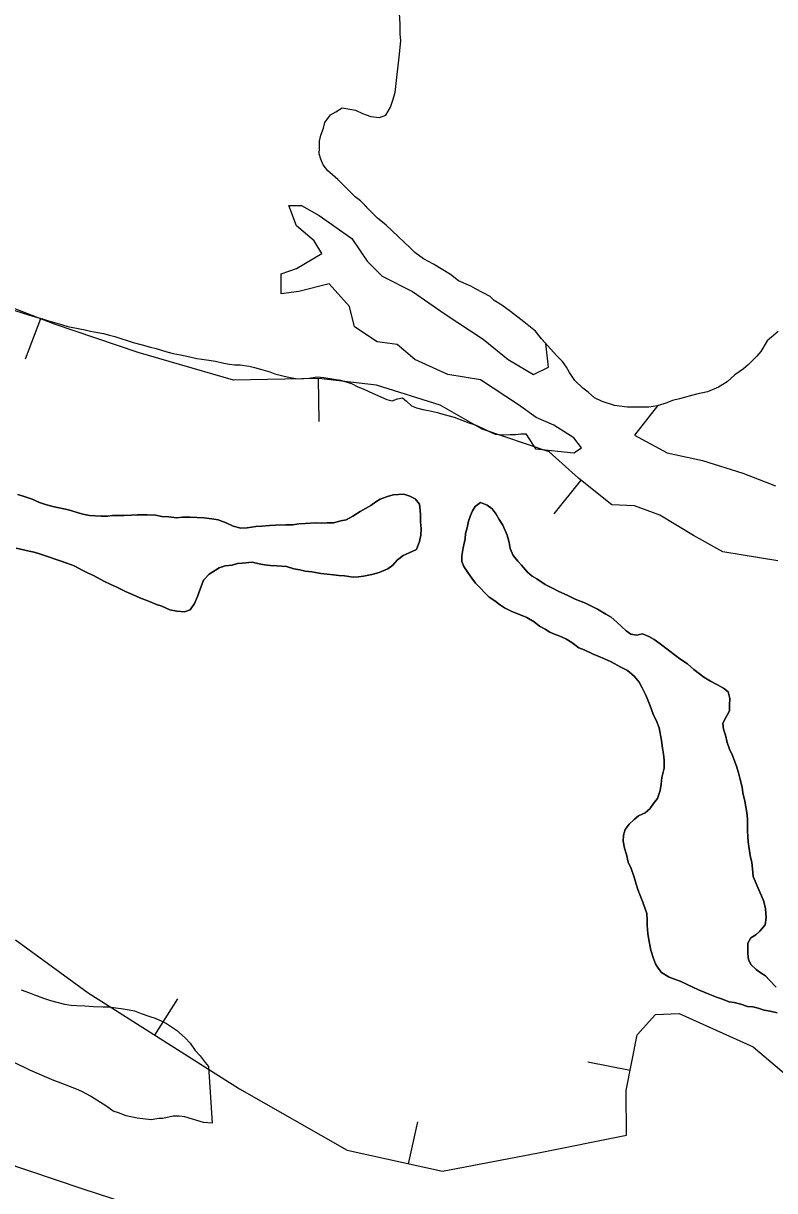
# Model space of a CAD drawing. Extents: x 3187622 to 3225504, y 800805 to 826213.
# Drawn here: x 3202865 to 3203301, y 811131 to 811808 of the extents above; entities that cross this region are included whole.
import ezdxf

# ---------------------------------------------------------------- set-up
doc = ezdxf.new("R2010")
doc.units = 0
for name, color, linetype in [('V-BORW-LINE', 7, 'Continuous'), ('V-LEVE-TOET', 7, 'Continuous'), ('V-SITE-VEGE', 7, 'Continuous'), ('V-TOPO-SHOR', 7, 'Continuous')]:
    doc.layers.add(name, color=color, linetype=linetype)

msp = doc.modelspace()

# ---------------------------------------------------------------- linework, layer by layer
at = {"layer": 'V-BORW-LINE'}
for p, q in [((3202874.6, 811636.79), (3202865.62, 811613.45)), ((3203035.66, 811602.13), (3203036.09, 811577.14)), ((3203188.16, 811543.16), (3203172.52, 811523.66)), ((3202940.93, 811221.31), (3202954.33, 811242.41)), ((3203216.74, 811200.72), (3203192.22, 811205.6)), ((3203088.16, 811146.65), (3203093.52, 811171.07))]:
    msp.add_line(p, q, dxfattribs=at)
for points in [[(3203302.49, 811496.46), (3203270.47, 811501.71), (3203253.46, 811511.19), (3203233.99, 811522.86), (3203219.32, 811528.21), (3203206.18, 811528.9), (3203199.46, 811534.1), (3203186.67, 811544.35), (3203169.76, 811559.54), (3203130.91, 811572.81), (3203106.44, 811586.66), (3203069.61, 811598.24), (3203036.04, 811602.14), (3202986.65, 811601.28), (3202931.3, 811617.21), (3202882.77, 811633.64), (3202848, 811647.02), (3202757.62, 811688.27), (3202736.82, 811698.97), (3202701.84, 811710.71), (3202667.47, 811735.89), (3202613.09, 811766.29), (3202556.64, 811804.68), (3202500.53, 811845.37)], [(3202860.1, 811276.62), (3202902.24, 811245.88), (3202990.1, 811190.07), (3203052.46, 811154.49), (3203107.77, 811142.35), (3203163.45, 811153.06), (3203214.53, 811163.21), (3203214.42, 811189.09), (3203220.86, 811221.42), (3203231.35, 811233.32), (3203245.14, 811233.75), (3203288.05, 811214.59), (3203311.17, 811195.01)]]:
    msp.add_lwpolyline(points, dxfattribs=at)
at = {"layer": 'V-LEVE-TOET'}
msp.add_lwpolyline([(3203305.06, 811009.55), (3203190.5, 811042.04), (3203058.58, 811080.17), (3202898.68, 811132.1), (3202743.18, 811184.47), (3202585.37, 811236.62), (3202438.2, 811285.48), (3202344.26, 811319.5), (3202250.57, 811354.67), (3202195.27, 811375.78), (3202169.15, 811389.33), (3202152.06, 811402.39), (3202134.04, 811414.29), (3202117.41, 811427.34), (3202094.32, 811446.45), (3202062.49, 811479.72), (3201968.65, 811586.51), (3201850.15, 811724.69), (3201675.27, 811953.5)], dxfattribs=at)
at = {"layer": 'V-SITE-VEGE'}
for points in [[(3203070.15, 811695.25), (3203067.9, 811697.53), (3203060.24, 811705.26), (3203057.08, 811707.53), (3203047.17, 811717.54), (3203044.01, 811720.27), (3203041.3, 811722.54), (3203038.6, 811726.17), (3203037.26, 811729.35), (3203036.37, 811732.52), (3203036.38, 811735.69), (3203036.4, 811739.76), (3203037.32, 811743.38), (3203038.7, 811747.45), (3203039.62, 811750.61), (3203042.81, 811755.13), (3203045.98, 811756.92), (3203049.61, 811759.17), (3203057.3, 811757.78), (3203061.37, 811755.95), (3203066.34, 811754.11), (3203071.32, 811753.64), (3203074.94, 811754.98), (3203077.68, 811759.5), (3203079.05, 811763.56), (3203080.44, 811768.09), (3203081.38, 811776.68), (3203082.79, 811788.45), (3203083.73, 811797.95), (3203083.3, 811802.02), (3203083.33, 811807.91), (3203082.9, 811813.79)], [(3202965.25, 811613.82), (3202968.25, 811613.34), (3202972.19, 811612.86), (3202976.13, 811612.15), (3202980.99, 811610.97), (3202984.23, 811610.49), (3202987.24, 811610.02), (3202990.49, 811610), (3202995.58, 811609.28), (3202998.82, 811608.57), (3203002.29, 811607.63), (3203007.62, 811605.98), (3203010.63, 811604.81), (3203015.25, 811603.63), (3203019.42, 811602.69), (3203023.82, 811601.97), (3203027.3, 811602.19), (3203030.54, 811602.41), (3203035.18, 811603.08), (3203038.89, 811602.83), (3203048.62, 811601.17), (3203055.1, 811599.28), (3203058.79, 811597.41), (3203061.8, 811596.24), (3203065.04, 811594.61), (3203072.44, 811591.33), (3203075.45, 811589.92), (3203078.69, 811589.21), (3203081.7, 811590.36), (3203084.72, 811591.04), (3203087.03, 811588.95), (3203089.8, 811586.38), (3203092.81, 811585.21), (3203096.51, 811584.27), (3203099.75, 811583.56), (3203104.85, 811582.38), (3203108.08, 811581.44), (3203114.56, 811579.78), (3203123.12, 811576.5), (3203126.83, 811575.33), (3203131.45, 811573.22), (3203134.23, 811571.82), (3203138.39, 811569.95), (3203143.03, 811569.46), (3203147.2, 811569.68), (3203150.21, 811569.66), (3203153.23, 811570.11), (3203156.23, 811570.1), (3203158.31, 811566.84), (3203161.76, 811561.27), (3203184.06, 811559.02), (3203188.45, 811561.94), (3203184.06, 811567.8), (3203172.35, 811575.12), (3203162.11, 811579.51), (3203151.87, 811586.83), (3203129.92, 811601.47), (3203110.9, 811604.4), (3203091.87, 811613.18), (3203081.63, 811621.96), (3203069.92, 811623.43), (3203056.75, 811632.21), (3203053.83, 811643.93), (3203042.12, 811657.1), (3203024.56, 811652.71), (3203014.32, 811651.24), (3203014.32, 811662.96), (3203023.1, 811665.88), (3203037.73, 811674.67), (3203033.34, 811681.99), (3203023.1, 811690.77), (3203018.71, 811702.48), (3203026.02, 811702.48), (3203036.27, 811696.63), (3203055.29, 811683.45), (3203064.07, 811670.28), (3203072.85, 811661.49), (3203090.41, 811652.71), (3203109.43, 811639.53), (3203131.38, 811624.89), (3203146.01, 811613.18), (3203160.65, 811604.4), (3203169.42, 811608.79), (3203167.76, 811622.38), (3203165.35, 811625.12), (3203161.75, 811629.66), (3203154.98, 811635.12), (3203147.31, 811641.04), (3203142.35, 811644.69), (3203137.83, 811647.42), (3203135.58, 811649.7), (3203127, 811654.26), (3203124.29, 811655.63), (3203117.06, 811658.83), (3203112.55, 811662.47), (3203102.62, 811668.4), (3203096.75, 811671.6), (3203091.79, 811675.24), (3203089.08, 811677.97), (3203075.11, 811691.16), (3203070.15, 811695.25)], [(3202859.7, 811641.64), (3202867.56, 811639.05), (3202871.5, 811637.88), (3202875.66, 811636.7), (3202878.67, 811635.76), (3202882.61, 811634.58), (3202886.77, 811633.4), (3202890.47, 811632.23), (3202897.42, 811631.04), (3202900.43, 811630.33), (3202903.67, 811629.62), (3202907.84, 811628.91), (3202911.08, 811628.2), (3202914.56, 811627.26), (3202917.79, 811626.55), (3202928.44, 811623.02), (3202933.53, 811621.61), (3202938.39, 811620.43), (3202941.63, 811619.49), (3202947.88, 811617.61), (3202951.58, 811616.66), (3202955.75, 811615.95), (3202961.31, 811614.76), (3202965.25, 811613.82)], [(3203302.52, 811629.49), (3203296.16, 811624.08), (3203292.51, 811617.76), (3203290.24, 811615.06), (3203285.24, 811610.1), (3203282.51, 811607.85), (3203277.51, 811604.25), (3203272.97, 811600.2), (3203267.98, 811597.05), (3203261.63, 811594.36), (3203255.29, 811593.03), (3203245.31, 811590.36), (3203241.24, 811589.47), (3203238.06, 811588.13), (3203232.62, 811586.34), (3203219.18, 811569.27), (3203238.2, 811559.02), (3203258.68, 811554.62), (3203282.1, 811547.31), (3203301.12, 811539.99)], [(3202861.35, 811534.97), (3202865.75, 811533.57), (3202869.68, 811532.16), (3202874.07, 811530.28), (3202877.54, 811529.11), (3202881.71, 811527.93), (3202890.74, 811526.04), (3202895.83, 811524.39), (3202899.07, 811523.45), (3202903.01, 811522.74), (3202909.73, 811522.25), (3202913.44, 811522.23), (3202916.45, 811522.68), (3202922.94, 811522.65), (3202927.34, 811522.86), (3202930.59, 811523.08), (3202936.38, 811523.06), (3202941.25, 811522.8), (3202944.95, 811522.09), (3202949.12, 811521.84), (3202953.75, 811521.35), (3202957, 811521.81), (3202961.4, 811521.78), (3202969.28, 811521.29), (3202973.91, 811520.8), (3202977.62, 811520.09), (3202982.25, 811518.45), (3202986.41, 811516.58), (3202990.81, 811515.4), (3202994.52, 811515.61), (3202999.62, 811516.28), (3203003.09, 811516.5), (3203007.5, 811516.94), (3203010.98, 811517.16), (3203017, 811517.36), (3203020.94, 811517.35), (3203024.42, 811517.8), (3203028.13, 811518.01), (3203034.15, 811518.45), (3203037.63, 811518.2), (3203040.88, 811518.42), (3203044.58, 811518.4), (3203048.76, 811519.54), (3203052.01, 811520.22), (3203055.72, 811522.29), (3203060.14, 811525.05), (3203066.18, 811528.5), (3203069.2, 811530.57), (3203071.76, 811532.19), (3203075.94, 811533.79), (3203079.18, 811534.7), (3203085.44, 811535.14), (3203088.91, 811533.96), (3203091.92, 811532.33), (3203094.46, 811529.3), (3203094.9, 811525.82), (3203095.12, 811522.81), (3203095.1, 811519.1), (3203095.55, 811515.16), (3203095.3, 811511.22), (3203094.59, 811507.52), (3203092.71, 811502.89), (3203088.54, 811501.06), (3203085.05, 811499.45), (3203081.8, 811496.91), (3203079, 811493.92), (3203076.21, 811491.84)], [(3203156.73, 811463.44), (3203147.71, 811467.19), (3203143.78, 811469.06), (3203141.01, 811471.16), (3203138.23, 811473.26), (3203135, 811475.36), (3203132.69, 811477.69), (3203129.46, 811480.94), (3203126.93, 811483.51), (3203124.85, 811486.3), (3203122.55, 811489.55), (3203120.25, 811493.04), (3203119.1, 811496.05), (3203119.12, 811499.3), (3203119.83, 811503.93), (3203121.02, 811509.25), (3203121.26, 811512.27), (3203122.2, 811515.51), (3203122.91, 811519.44), (3203124.09, 811522.68), (3203125.26, 811525.46), (3203126.89, 811528), (3203129.92, 811530.3), (3203133.85, 811528.66), (3203136.62, 811526.57), (3203138.92, 811523.54), (3203140.76, 811520.29), (3203142.83, 811517.04), (3203145.36, 811511.23), (3203146.5, 811507.06), (3203147.18, 811503.58), (3203148.78, 811499.4), (3203151.55, 811496.14), (3203153.62, 811493.81), (3203157.08, 811489.86), (3203159.85, 811487.53), (3203162.62, 811485.9), (3203167.48, 811482.63), (3203172.1, 811480.29), (3203175.34, 811478.65), (3203180.2, 811476.55), (3203184.82, 811474.21), (3203190.83, 811471.86), (3203193.84, 811470.23), (3203197.77, 811468.36), (3203202.62, 811465.56), (3203205.63, 811463.69), (3203209.09, 811460.89), (3203211.86, 811458.1), (3203214.4, 811455.77), (3203217.17, 811453.9), (3203220.41, 811453.19), (3203223.9, 811454.1), (3203227.59, 811452.47), (3203230.6, 811450.83), (3203234.07, 811448.27), (3203238.91, 811444.54), (3203243.07, 811441.51), (3203245.61, 811439.64), (3203250, 811436.61), (3203253.7, 811433.35), (3203256.93, 811430.78), (3203259.47, 811428.92), (3203263.4, 811426.58), (3203267.33, 811424.48), (3203270.8, 811422.61), (3203273.57, 811420.51), (3203274.48, 811416.57), (3203274.46, 811412.63), (3203274.45, 811409.39), (3203272.11, 811405.22), (3203270.48, 811402.22), (3203270.92, 811398.74), (3203272.07, 811395.26), (3203272.97, 811391.09), (3203274.35, 811387.14), (3203276.19, 811383.42), (3203278.7, 811376.69), (3203279.62, 811373.44), (3203280.3, 811370.43), (3203281.67, 811365.09), (3203282.11, 811361.84), (3203283.25, 811356.97), (3203284.38, 811350.48), (3203284.83, 811346.77), (3203284.81, 811342.83), (3203284.8, 811339.82), (3203285.01, 811336.34), (3203285.23, 811333.33), (3203286.35, 811325.44), (3203287.26, 811321.5), (3203287.71, 811317.79), (3203288.15, 811313.39), (3203289.3, 811310.6), (3203290.91, 811306.88), (3203292.97, 811302.01), (3203294.35, 811298.76), (3203295.25, 811294.58), (3203295.7, 811289.48), (3203294.98, 811285.32), (3203291.95, 811281.62)], [(3203076.21, 811491.84), (3203071.1, 811489.55), (3203066.93, 811488.41), (3203062.06, 811487.5), (3203059.04, 811487.05), (3203056.03, 811486.83), (3203050.94, 811487.78), (3203047.69, 811487.8), (3203044.68, 811488.27), (3203040.97, 811488.76), (3203037.27, 811489), (3203031.94, 811489.95), (3203028.23, 811490.43), (3203025, 811491.14), (3203021.52, 811491.85), (3203017.36, 811493.03), (3203011.8, 811493.52), (3203008.09, 811493.77), (3203004.62, 811494.01), (3203001.37, 811494.72), (3202997.44, 811495.67), (3202991.87, 811495), (3202988.86, 811494.78), (3202985.84, 811493.87), (3202981.67, 811493.42), (3202978.19, 811492.28), (3202972.38, 811488.59), (3202969.12, 811485.13), (3202967.24, 811480.05), (3202965.6, 811475.65), (3202963.96, 811471.72), (3202961.4, 811468.02), (3202958.15, 811466.88), (3202953.74, 811467.13), (3202949.58, 811468.07), (3202944.95, 811470.18), (3202941.94, 811471.12), (3202938.24, 811472.53), (3202935.24, 811473.7), (3202932.23, 811474.87), (3202928.3, 811476.74), (3202924.36, 811478.38), (3202918.81, 811481.19), (3202915.35, 811482.59), (3202911.41, 811484.7), (3202905.4, 811487.97), (3202901.93, 811489.37), (3202899.16, 811490.78), (3202894.07, 811493.58), (3202889.91, 811494.99), (3202885.98, 811496.4), (3202877.41, 811499.22), (3202873.94, 811500.39), (3202870.93, 811501.33), (3202867.92, 811502.04), (3202860.52, 811503.69)], [(3203301.94, 811234.3), (3203298, 811235.24), (3203294.53, 811235.72), (3203291.06, 811236.9), (3203287.82, 811237.61), (3203284.81, 811237.85), (3203280.87, 811239.26), (3203277.17, 811240.2), (3203274.16, 811240.68), (3203269.76, 811242.32), (3203266.75, 811243.26), (3203263.05, 811244.9), (3203256.34, 811247.48), (3203253.11, 811249.12), (3203249.41, 811250.76), (3203245.71, 811252.63), (3203242.47, 811253.8), (3203239.46, 811254.97), (3203234.84, 811257.54), (3203232.99, 811260.1), (3203231.39, 811262.66), (3203230.24, 811265.67), (3203228.64, 811270.55), (3203227.51, 811276.58), (3203227.06, 811280.29), (3203226.62, 811284.92), (3203226.63, 811287.94), (3203226.42, 811291.88), (3203224.13, 811298.38), (3203222.52, 811302.32), (3203221.15, 811305.8), (3203220.23, 811308.82), (3203219.09, 811313), (3203217.26, 811317.87), (3203215.66, 811321.59), (3203214.52, 811325.99), (3203213.37, 811329.71), (3203212.7, 811333.88), (3203212.95, 811337.36), (3203213.89, 811340.6), (3203216.22, 811343.6), (3203219.01, 811346.37), (3203221.57, 811348.44), (3203225.52, 811350.28), (3203228.08, 811352.58), (3203230.18, 811355.59), (3203232.51, 811358.59), (3203234.15, 811363.22), (3203234.63, 811366.92), (3203235.11, 811370.63), (3203236.52, 811376.19), (3203236.54, 811380.82), (3203236.1, 811384.3), (3203235.42, 811387.78), (3203234.97, 811392.18), (3203233.62, 811399.6), (3203232.24, 811403.08), (3203230.17, 811407.5), (3203228.34, 811412.37), (3203226.74, 811416.09), (3203225.59, 811418.87), (3203223.76, 811422.82), (3203221.92, 811426.07), (3203219.15, 811429.56), (3203215.23, 811432.82), (3203211.29, 811434.7), (3203205.75, 811437.73), (3203201.81, 811439.6), (3203198.11, 811441.01), (3203194.88, 811442.42), (3203190.02, 811444.76), (3203187.01, 811445.93), (3203182.85, 811448.96), (3203179.39, 811451.06), (3203175.92, 811452.7), (3203172.91, 811453.87), (3203170.14, 811455.04), (3203167.36, 811456.67), (3203164.12, 811458.54), (3203161.12, 811461.1), (3203156.73, 811463.44)], [(3203291.95, 811281.62), (3203289.63, 811279.55), (3203286.84, 811277.7), (3203284.97, 811274.7), (3203284.94, 811268.68), (3203285.39, 811265.2), (3203286.77, 811262.18), (3203289.77, 811259.38), (3203292.77, 811257.28), (3203295.31, 811255.65), (3203297.62, 811253.09), (3203301.54, 811249.14)], [(3202863.27, 811247.66), (3202868.13, 811245.79), (3202871.14, 811244.62), (3202876.23, 811242.74), (3202880.39, 811241.33), (3202888.49, 811239.21), (3202892.43, 811238.73), (3202895.67, 811238.48), (3202900.31, 811238.23), (3202905.4, 811237.97), (3202910.73, 811237.72), (3202913.75, 811237.71), (3202921.39, 811236.74), (3202926.02, 811236.03), (3202929.03, 811235.32), (3202932.96, 811233.91), (3202938.05, 811232.03), (3202941.06, 811231.09), (3202944.99, 811229.46), (3202947.77, 811228.05), (3202953.54, 811224.09), (3202958.62, 811219.66), (3202961.39, 811216.64), (3202964.39, 811212.45), (3202967.15, 811209.19), (3202970.15, 811205.47), (3202972, 811203.03)], [(3202972, 811203.03), (3202974.11, 811170.14), (3202969.13, 811170.62), (3202958.28, 811173.84), (3202955.12, 811174.3), (3202951.5, 811174.32), (3202945.61, 811172.99), (3202943.34, 811173), (3202938.81, 811172.11), (3202930.67, 811173.05), (3202924.34, 811174.44), (3202919.82, 811176.27), (3202916.65, 811177.19), (3202913.04, 811179.92), (3202903.56, 811185.85), (3202898.6, 811188.59), (3202895.44, 811189.96), (3202885.04, 811194.08), (3202882.33, 811195), (3202868.33, 811200.94), (3202859.29, 811205.51)]]:
    msp.add_lwpolyline(points, dxfattribs=at)
at = {"layer": 'V-TOPO-SHOR'}
for points in [[(3203079.05, 811763.56), (3203080.44, 811768.09), (3203081.38, 811776.68), (3203082.79, 811788.45), (3203083.73, 811797.95), (3203083.3, 811802.02), (3203083.33, 811807.91), (3203082.9, 811813.79)], [(3203302.52, 811629.49), (3203296.16, 811624.08), (3203292.51, 811617.76), (3203290.24, 811615.06), (3203285.24, 811610.1), (3203282.51, 811607.85), (3203277.52, 811604.25), (3203272.97, 811600.2), (3203267.98, 811597.05), (3203261.63, 811594.36), (3203255.29, 811593.03), (3203245.31, 811590.36), (3203241.24, 811589.47), (3203238.06, 811588.13), (3203232.62, 811586.34), (3203227.64, 811585.46), (3203224.47, 811585.47), (3203219.49, 811585.5), (3203214.97, 811585.52), (3203207.73, 811586.46), (3203200.5, 811588.75), (3203195.98, 811591.03), (3203192.37, 811594.22), (3203189.21, 811596.49), (3203184.71, 811601.04), (3203181.56, 811605.58), (3203179.76, 811608.76), (3203177.51, 811611.94), (3203173.91, 811615.58), (3203168.95, 811621.03), (3203165.35, 811625.12), (3203161.75, 811629.66), (3203154.98, 811635.12), (3203147.31, 811641.04), (3203142.35, 811644.69), (3203137.84, 811647.42), (3203135.58, 811649.7), (3203127, 811654.26), (3203124.29, 811655.63), (3203117.06, 811658.83), (3203112.55, 811662.47), (3203102.62, 811668.4), (3203096.75, 811671.6), (3203091.79, 811675.24), (3203089.08, 811677.97), (3203075.11, 811691.16), (3203070.15, 811695.25), (3203067.9, 811697.53), (3203065.19, 811700.25), (3203060.24, 811705.26), (3203057.08, 811707.53), (3203054.82, 811709.81), (3203051.22, 811713.44), (3203047.17, 811717.54), (3203044.01, 811720.27), (3203041.3, 811722.54), (3203038.6, 811726.17), (3203037.26, 811729.35), (3203036.37, 811732.52), (3203036.38, 811735.69), (3203036.4, 811739.76), (3203037.32, 811743.38), (3203038.7, 811747.45), (3203039.62, 811750.61), (3203042.81, 811755.13), (3203045.98, 811756.92), (3203049.61, 811759.17), (3203057.3, 811757.78), (3203061.37, 811755.95), (3203066.34, 811754.11), (3203071.32, 811753.64), (3203074.94, 811754.98), (3203077.68, 811759.5), (3203079.05, 811763.56)], [(3202860.52, 811503.69), (3202867.92, 811502.04), (3202870.93, 811501.33), (3202873.94, 811500.39), (3202877.41, 811499.22), (3202885.98, 811496.4), (3202889.91, 811494.99), (3202894.07, 811493.58), (3202899.16, 811490.78), (3202901.93, 811489.37), (3202905.4, 811487.97), (3202911.41, 811484.7), (3202915.34, 811482.59), (3202918.81, 811481.19), (3202924.36, 811478.38), (3202928.3, 811476.74), (3202932.23, 811474.87), (3202935.23, 811473.7), (3202938.24, 811472.53), (3202941.94, 811471.12), (3202944.95, 811470.18), (3202949.58, 811468.07), (3202953.74, 811467.13), (3202958.15, 811466.88), (3202961.4, 811468.02), (3202963.96, 811471.72), (3202965.6, 811475.65), (3202967.24, 811480.05), (3202969.12, 811485.13), (3202972.38, 811488.59), (3202978.19, 811492.28), (3202981.67, 811493.42), (3202985.84, 811493.87), (3202988.86, 811494.78), (3202991.87, 811495), (3202997.44, 811495.67), (3203001.37, 811494.72), (3203004.62, 811494.01), (3203008.09, 811493.77), (3203011.8, 811493.52), (3203017.36, 811493.03), (3203021.52, 811491.85), (3203025, 811491.14), (3203028.23, 811490.43), (3203031.94, 811489.95), (3203037.27, 811489), (3203040.97, 811488.76), (3203044.68, 811488.27), (3203047.69, 811487.8), (3203050.94, 811487.78), (3203056.03, 811486.83), (3203059.04, 811487.05), (3203062.06, 811487.5), (3203066.93, 811488.41), (3203071.1, 811489.55), (3203076.21, 811491.84), (3203079, 811493.92), (3203081.8, 811496.91), (3203085.05, 811499.45), (3203088.54, 811501.06), (3203092.71, 811502.89), (3203094.59, 811507.52), (3203095.3, 811511.22), (3203095.55, 811515.16), (3203095.1, 811519.1), (3203095.12, 811522.81), (3203094.9, 811525.82), (3203094.46, 811529.3), (3203091.92, 811532.33), (3203088.91, 811533.96), (3203085.44, 811535.14), (3203079.18, 811534.7), (3203075.94, 811533.79), (3203071.76, 811532.19), (3203069.2, 811530.57), (3203066.18, 811528.5)], [(3203066.18, 811528.5), (3203060.14, 811525.05), (3203055.72, 811522.29), (3203052.01, 811520.22), (3203048.76, 811519.54), (3203044.58, 811518.4), (3203040.88, 811518.42), (3203037.63, 811518.2), (3203034.15, 811518.45), (3203028.13, 811518.01), (3203024.42, 811517.8), (3203020.94, 811517.35), (3203017, 811517.36), (3203010.98, 811517.16), (3203007.5, 811516.94), (3203003.09, 811516.5), (3202999.62, 811516.28), (3202994.52, 811515.61), (3202990.81, 811515.4), (3202986.41, 811516.58), (3202982.25, 811518.45), (3202977.62, 811520.09), (3202973.91, 811520.8), (3202969.28, 811521.29), (3202961.4, 811521.78), (3202957, 811521.8), (3202953.75, 811521.35), (3202949.12, 811521.84), (3202944.95, 811522.09), (3202941.25, 811522.8), (3202936.38, 811523.06), (3202930.59, 811523.08), (3202927.34, 811522.86), (3202922.94, 811522.65), (3202916.45, 811522.68), (3202913.44, 811522.23), (3202909.73, 811522.25), (3202903.01, 811522.74), (3202899.07, 811523.45), (3202895.83, 811524.39), (3202890.74, 811526.04), (3202881.71, 811527.93), (3202877.54, 811529.11), (3202874.07, 811530.28), (3202869.68, 811532.16), (3202865.75, 811533.57), (3202861.35, 811534.97)], [(3203295.25, 811294.58), (3203294.35, 811298.76), (3203292.97, 811302.01), (3203290.91, 811306.88), (3203289.3, 811310.6), (3203288.15, 811313.39), (3203287.71, 811317.79), (3203287.26, 811321.5), (3203286.35, 811325.44), (3203285.23, 811333.33), (3203285.01, 811336.34), (3203284.8, 811339.82), (3203284.81, 811342.83), (3203284.83, 811346.77), (3203284.38, 811350.48), (3203283.25, 811356.97), (3203282.11, 811361.84), (3203281.67, 811365.09), (3203280.3, 811370.43), (3203279.62, 811373.44), (3203278.7, 811376.69), (3203276.19, 811383.42), (3203274.35, 811387.14), (3203272.97, 811391.09), (3203272.07, 811395.26), (3203270.92, 811398.74), (3203270.48, 811402.22), (3203272.11, 811405.22), (3203274.45, 811409.39), (3203274.46, 811412.63), (3203274.48, 811416.57), (3203273.57, 811420.51), (3203270.8, 811422.61), (3203267.33, 811424.48), (3203263.4, 811426.58), (3203259.47, 811428.92), (3203256.93, 811430.78), (3203253.7, 811433.35), (3203250, 811436.61), (3203245.61, 811439.64), (3203243.07, 811441.51), (3203238.91, 811444.54), (3203234.06, 811448.27), (3203230.6, 811450.83), (3203227.6, 811452.47), (3203223.9, 811454.1), (3203220.41, 811453.19), (3203217.17, 811453.9), (3203214.4, 811455.77), (3203211.86, 811458.1), (3203209.09, 811460.89), (3203205.63, 811463.69), (3203202.62, 811465.56), (3203197.77, 811468.36), (3203193.84, 811470.23), (3203190.83, 811471.86), (3203184.82, 811474.21), (3203180.2, 811476.55), (3203175.34, 811478.65), (3203172.1, 811480.29), (3203167.48, 811482.63), (3203162.62, 811485.9), (3203159.85, 811487.53), (3203157.08, 811489.86), (3203153.62, 811493.81), (3203151.55, 811496.14), (3203148.78, 811499.4), (3203147.18, 811503.58), (3203146.5, 811507.06), (3203145.36, 811511.23), (3203142.83, 811517.04), (3203140.76, 811520.29), (3203138.92, 811523.54), (3203136.62, 811526.57), (3203133.85, 811528.66), (3203129.92, 811530.3), (3203126.89, 811528), (3203125.26, 811525.46), (3203124.09, 811522.68), (3203122.91, 811519.44), (3203122.2, 811515.51), (3203121.26, 811512.27), (3203121.02, 811509.25), (3203119.83, 811503.93), (3203119.12, 811499.3), (3203119.1, 811496.05), (3203120.25, 811493.04), (3203122.55, 811489.55), (3203124.85, 811486.3), (3203126.93, 811483.51), (3203129.46, 811480.94), (3203132.69, 811477.69), (3203135, 811475.36), (3203138.23, 811473.26), (3203141.01, 811471.16), (3203143.78, 811469.06), (3203147.71, 811467.19), (3203156.73, 811463.44)], [(3203156.73, 811463.44), (3203161.12, 811461.1), (3203164.12, 811458.54), (3203167.36, 811456.67), (3203170.14, 811455.04), (3203172.91, 811453.87), (3203175.92, 811452.7), (3203179.39, 811451.06), (3203182.85, 811448.96), (3203187.01, 811445.93), (3203190.02, 811444.76), (3203194.88, 811442.42), (3203198.11, 811441.01), (3203201.81, 811439.6), (3203205.75, 811437.73), (3203211.29, 811434.7), (3203215.23, 811432.82), (3203219.15, 811429.56), (3203221.92, 811426.07), (3203223.76, 811422.82), (3203225.59, 811418.87), (3203226.74, 811416.09), (3203228.34, 811412.37), (3203230.17, 811407.5), (3203232.24, 811403.08), (3203233.62, 811399.6), (3203234.97, 811392.18), (3203235.42, 811387.78), (3203236.1, 811384.3), (3203236.54, 811380.82), (3203236.52, 811376.19), (3203235.11, 811370.63), (3203234.63, 811366.92), (3203234.15, 811363.22), (3203232.51, 811358.59), (3203230.18, 811355.59), (3203228.08, 811352.58), (3203225.52, 811350.28), (3203221.57, 811348.44), (3203219.01, 811346.37), (3203216.22, 811343.6), (3203213.89, 811340.6), (3203212.95, 811337.36), (3203212.7, 811333.88), (3203213.37, 811329.71), (3203214.52, 811325.99), (3203215.66, 811321.59), (3203217.26, 811317.87), (3203219.09, 811313), (3203220.23, 811308.82), (3203221.15, 811305.8), (3203222.52, 811302.32), (3203224.13, 811298.38), (3203226.42, 811291.88), (3203226.63, 811287.94), (3203226.62, 811284.92), (3203227.06, 811280.29), (3203227.51, 811276.58), (3203228.64, 811270.55), (3203230.24, 811265.67), (3203231.39, 811262.66), (3203232.99, 811260.1), (3203234.84, 811257.54), (3203239.46, 811254.97), (3203242.47, 811253.8), (3203245.71, 811252.63), (3203249.41, 811250.76), (3203253.11, 811249.12), (3203256.34, 811247.48), (3203263.05, 811244.9), (3203266.75, 811243.26), (3203269.76, 811242.32), (3203274.16, 811240.68), (3203277.17, 811240.2), (3203280.87, 811239.26), (3203284.81, 811237.85), (3203287.82, 811237.61), (3203291.06, 811236.9), (3203294.53, 811235.72), (3203298, 811235.24), (3203301.94, 811234.3)], [(3203301.54, 811249.14), (3203297.62, 811253.09), (3203295.31, 811255.65), (3203292.77, 811257.28), (3203289.77, 811259.38), (3203286.77, 811262.18), (3203285.39, 811265.2), (3203284.94, 811268.68), (3203284.97, 811274.7), (3203286.84, 811277.7), (3203289.63, 811279.55), (3203291.95, 811281.62), (3203294.98, 811285.32), (3203295.7, 811289.48), (3203295.25, 811294.58)]]:
    msp.add_lwpolyline(points, dxfattribs=at)

doc.saveas('drawing.dxf')
